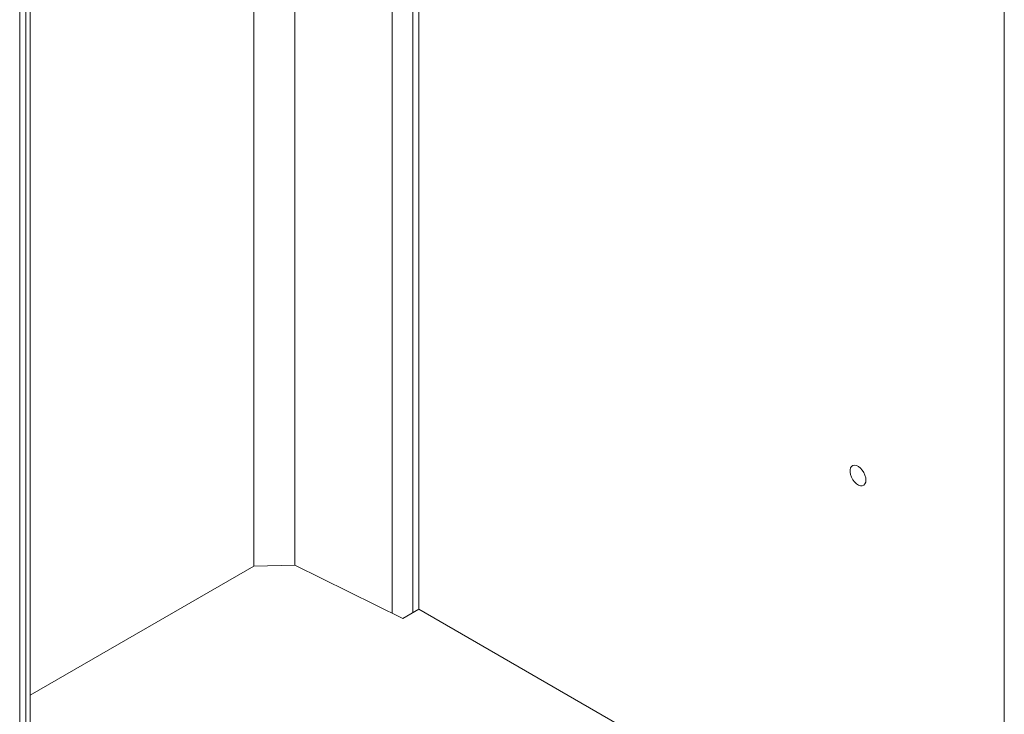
# Model space of a CAD drawing. Header units: millimetres. Extents: x 525 to 29324, y 175 to 20618.
# Tile 334 of 588: x 21116 to 21640, y 11142 to 11511. Entities that reach past the tile are written whole.
import ezdxf

# ---------------------------------------------------------------- set-up
doc = ezdxf.new("R2010")
doc.units = ezdxf.units.MM
doc.linetypes.add('SLD-Continua', pattern=[0])

msp = doc.modelspace()

# ---------------------------------------------------------------- linework, layer by layer
at = {"color": 7, "linetype": 'SLD-Continua', "lineweight": 18, "ltscale": 35}
for p, q in [((21639.71, 10358.17), (21639.71, 12305.86)), ((21639.71, 10358.17), (21639.71, 12305.86)), ((21639.71, 10358.17), (21639.71, 12305.86)), ((21639.71, 10358.17), (21639.71, 12305.86)), ((21639.71, 10358.17), (21639.71, 12305.86)), ((21639.71, 10358.17), (21639.71, 12305.86)), ((21116.45, 11881.32), (21116.45, 10627.52)), ((21116.45, 11881.32), (21116.45, 10627.52)), ((21116.45, 11881.32), (21116.45, 10627.52)), ((21116.45, 11881.32), (21116.45, 10627.52)), ((21116.45, 11881.32), (21116.45, 10627.52)), ((21116.45, 11881.32), (21116.45, 10627.52)), ((21119.71, 11882.06), (21119.71, 10629.4)), ((21119.71, 11882.06), (21119.71, 10629.4)), ((21119.71, 11882.06), (21119.71, 10629.4)), ((21119.71, 11882.06), (21119.71, 10629.4)), ((21119.71, 11882.06), (21119.71, 10629.4)), ((21119.71, 11882.06), (21119.71, 10629.4)), ((21122.06, 10632.67), (21122.06, 11882.99)), ((21122.06, 10632.67), (21122.06, 11882.99)), ((21122.06, 10632.67), (21122.06, 11882.99)), ((21122.06, 10632.67), (21122.06, 11882.99)), ((21122.06, 10632.67), (21122.06, 11882.99)), ((21122.06, 10632.67), (21122.06, 11882.99)), ((21240.92, 11749.19), (21240.92, 11220.34)), ((21240.92, 11749.19), (21240.92, 11220.34)), ((21240.92, 11749.19), (21240.92, 11220.34)), ((21240.92, 11749.19), (21240.92, 11220.34)), ((21240.92, 11749.19), (21240.92, 11220.34)), ((21240.92, 11749.19), (21240.92, 11220.34)), ((21262.61, 11736.67), (21262.61, 11220.84)), ((21262.61, 11736.67), (21262.61, 11220.84)), ((21262.61, 11736.67), (21262.61, 11220.84)), ((21262.61, 11736.67), (21262.61, 11220.84)), ((21262.61, 11736.67), (21262.61, 11220.84)), ((21262.61, 11736.67), (21262.61, 11220.84)), ((21314.48, 11706.74), (21314.48, 11195.34)), ((21314.48, 11706.74), (21314.48, 11195.34)), ((21314.48, 11706.74), (21314.48, 11195.34)), ((21314.48, 11706.74), (21314.48, 11195.34)), ((21314.48, 11706.74), (21314.48, 11195.34)), ((21314.48, 11706.74), (21314.48, 11195.34)), ((21325.32, 11700.48), (21325.32, 11195.59)), ((21325.32, 11700.48), (21325.32, 11195.59)), ((21325.32, 11700.48), (21325.32, 11195.59)), ((21325.32, 11700.48), (21325.32, 11195.59)), ((21325.32, 11700.48), (21325.32, 11195.59)), ((21325.32, 11700.48), (21325.32, 11195.59)), ((21328.58, 11698.59), (21328.58, 11197.47)), ((21328.58, 11698.59), (21328.58, 11197.47)), ((21328.58, 11698.59), (21328.58, 11197.47)), ((21328.58, 11698.59), (21328.58, 11197.47)), ((21328.58, 11698.59), (21328.58, 11197.47)), ((21328.58, 11698.59), (21328.58, 11197.47)), ((21240.92, 11220.34), (21122.06, 11151.73)), ((21240.92, 11220.34), (21122.06, 11151.73)), ((21240.92, 11220.34), (21122.06, 11151.73)), ((21240.92, 11220.34), (21122.06, 11151.73)), ((21240.92, 11220.34), (21122.06, 11151.73)), ((21240.92, 11220.34), (21122.06, 11151.73)), ((21240.92, 11220.34), (21262.61, 11220.84)), ((21240.92, 11220.34), (21262.61, 11220.84)), ((21240.92, 11220.34), (21262.61, 11220.84)), ((21240.92, 11220.34), (21262.61, 11220.84)), ((21240.92, 11220.34), (21262.61, 11220.84)), ((21240.92, 11220.34), (21262.61, 11220.84)), ((21320.1, 11192.57), (21262.61, 11220.84)), ((21320.1, 11192.57), (21262.61, 11220.84)), ((21320.1, 11192.57), (21262.61, 11220.84)), ((21320.1, 11192.57), (21262.61, 11220.84)), ((21320.1, 11192.57), (21262.61, 11220.84)), ((21320.1, 11192.57), (21262.61, 11220.84)), ((21328.58, 11197.47), (21320.1, 11192.57)), ((21328.58, 11197.47), (21320.1, 11192.57)), ((21328.58, 11197.47), (21320.1, 11192.57)), ((21328.58, 11197.47), (21320.1, 11192.57)), ((21328.58, 11197.47), (21320.1, 11192.57)), ((21328.58, 11197.47), (21320.1, 11192.57)), ((21328.58, 11197.47), (21639.71, 11017.91)), ((21328.58, 11197.47), (21639.71, 11017.91)), ((21328.58, 11197.47), (21639.71, 11017.91)), ((21328.58, 11197.47), (21639.71, 11017.91)), ((21328.58, 11197.47), (21639.71, 11017.91)), ((21328.58, 11197.47), (21639.71, 11017.91))]:
    msp.add_line(p, q, dxfattribs=at)
at = {"color": 7, "linetype": 'SLD-Continua', "lineweight": 18, "ltscale": 35, "flags": 128}
msp.add_lwpolyline([(21566.17, 11266.14), (21566.04, 11267.44), (21565.65, 11268.81), (21565.02, 11270.16), (21564.2, 11271.42), (21563.24, 11272.49), (21562.2, 11273.33), (21561.13, 11273.86), (21560.12, 11274.07), (21559.23, 11273.93), (21558.5, 11273.45), (21557.98, 11272.67), (21557.72, 11271.63), (21557.72, 11270.41), (21557.98, 11269.06), (21558.5, 11267.69), (21559.23, 11266.38), (21560.12, 11265.2), (21561.13, 11264.24), (21562.2, 11263.55), (21563.24, 11263.17), (21564.2, 11263.14), (21565.02, 11263.45), (21565.65, 11264.09), (21566.04, 11265), (21566.17, 11266.14)], dxfattribs=at)
msp.add_lwpolyline([(21566.17, 11266.14), (21566.04, 11267.44), (21565.65, 11268.81), (21565.02, 11270.16), (21564.2, 11271.42), (21563.24, 11272.49), (21562.2, 11273.33), (21561.13, 11273.86), (21560.12, 11274.07), (21559.23, 11273.93), (21558.5, 11273.45), (21557.98, 11272.67), (21557.72, 11271.63), (21557.72, 11270.41), (21557.98, 11269.06), (21558.5, 11267.69), (21559.23, 11266.38), (21560.12, 11265.2), (21561.13, 11264.24), (21562.2, 11263.55), (21563.24, 11263.17), (21564.2, 11263.14), (21565.02, 11263.45), (21565.65, 11264.09), (21566.04, 11265), (21566.17, 11266.14)], dxfattribs=at)
msp.add_lwpolyline([(21566.17, 11266.14), (21566.04, 11267.44), (21565.65, 11268.81), (21565.02, 11270.16), (21564.2, 11271.42), (21563.24, 11272.49), (21562.2, 11273.33), (21561.13, 11273.86), (21560.12, 11274.07), (21559.23, 11273.93), (21558.5, 11273.45), (21557.98, 11272.67), (21557.72, 11271.63), (21557.72, 11270.41), (21557.98, 11269.06), (21558.5, 11267.69), (21559.23, 11266.38), (21560.12, 11265.2), (21561.13, 11264.24), (21562.2, 11263.55), (21563.24, 11263.17), (21564.2, 11263.14), (21565.02, 11263.45), (21565.65, 11264.09), (21566.04, 11265), (21566.17, 11266.14)], dxfattribs=at)
msp.add_lwpolyline([(21566.17, 11266.14), (21566.04, 11267.44), (21565.65, 11268.81), (21565.02, 11270.16), (21564.2, 11271.42), (21563.24, 11272.49), (21562.2, 11273.33), (21561.13, 11273.86), (21560.12, 11274.07), (21559.23, 11273.93), (21558.5, 11273.45), (21557.98, 11272.67), (21557.72, 11271.63), (21557.72, 11270.41), (21557.98, 11269.06), (21558.5, 11267.69), (21559.23, 11266.38), (21560.12, 11265.2), (21561.13, 11264.24), (21562.2, 11263.55), (21563.24, 11263.17), (21564.2, 11263.14), (21565.02, 11263.45), (21565.65, 11264.09), (21566.04, 11265), (21566.17, 11266.14)], dxfattribs=at)
msp.add_lwpolyline([(21566.17, 11266.14), (21566.04, 11267.44), (21565.65, 11268.81), (21565.02, 11270.16), (21564.2, 11271.42), (21563.24, 11272.49), (21562.2, 11273.33), (21561.13, 11273.86), (21560.12, 11274.07), (21559.23, 11273.93), (21558.5, 11273.45), (21557.98, 11272.67), (21557.72, 11271.63), (21557.72, 11270.41), (21557.98, 11269.06), (21558.5, 11267.69), (21559.23, 11266.38), (21560.12, 11265.2), (21561.13, 11264.24), (21562.2, 11263.55), (21563.24, 11263.17), (21564.2, 11263.14), (21565.02, 11263.45), (21565.65, 11264.09), (21566.04, 11265), (21566.17, 11266.14)], dxfattribs=at)
msp.add_lwpolyline([(21566.17, 11266.14), (21566.04, 11267.44), (21565.65, 11268.81), (21565.02, 11270.16), (21564.2, 11271.42), (21563.24, 11272.49), (21562.2, 11273.33), (21561.13, 11273.86), (21560.12, 11274.07), (21559.23, 11273.93), (21558.5, 11273.45), (21557.98, 11272.67), (21557.72, 11271.63), (21557.72, 11270.41), (21557.98, 11269.06), (21558.5, 11267.69), (21559.23, 11266.38), (21560.12, 11265.2), (21561.13, 11264.24), (21562.2, 11263.55), (21563.24, 11263.17), (21564.2, 11263.14), (21565.02, 11263.45), (21565.65, 11264.09), (21566.04, 11265), (21566.17, 11266.14)], dxfattribs=at)

doc.saveas('drawing.dxf')
